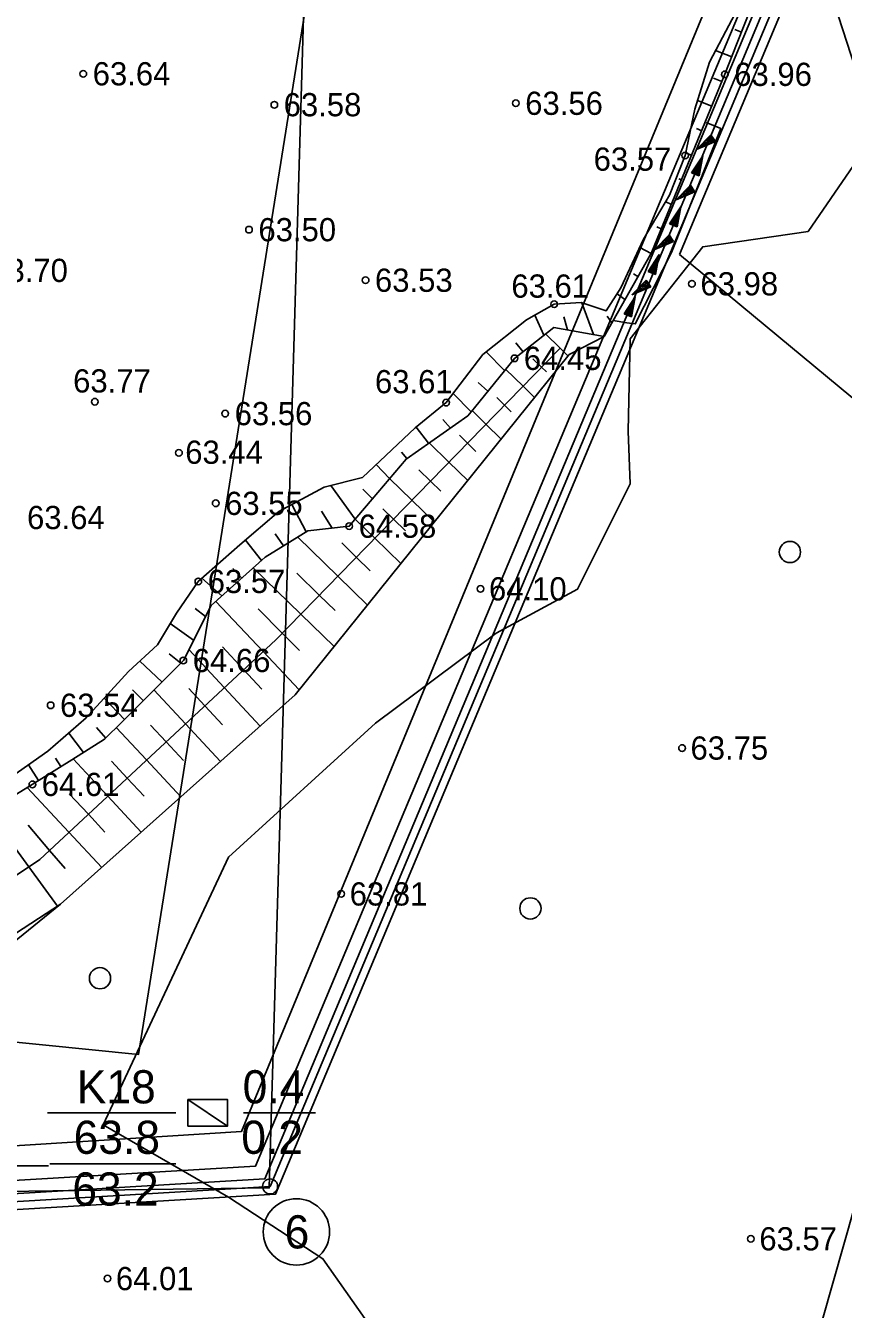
# Model space of a CAD drawing. Extents: x 530818 to 531740, y 6542340 to 6544024.
# Drawn here: x 531601.3 to 531662.9, y 6543589.2 to 6543686 of the extents above; entities that cross this region are included whole.
import ezdxf

# ---------------------------------------------------------------- set-up
doc = ezdxf.new("R2010")
doc.units = 0
for name, color, linetype in [('AKTIIVNE_UURINGUALA', 7, 'Continuous'), ('Default', 7, 'Continuous'), ('Geoloogiline punkt', 7, 'Continuous'), ('HALJASTUS', 7, 'Continuous'), ('Kataster', 7, 'Continuous'), ('Koordinaatvõrk', 7, 'Continuous'), ('KORGUSED', 7, 'Continuous'), ('Kõrguspunkt', 7, 'Continuous'), ('Maapinna horisontaal', 7, 'Continuous'), ('ME piir', 7, 'Continuous'), ('MET piir', 7, 'Continuous'), ('RELJEEF', 7, 'Continuous'), ('Tervik', 7, 'Continuous'), ('Varuplokid', 7, 'Continuous'), ('Vormistus', 7, 'Continuous')]:
    doc.layers.add(name, color=color, linetype=linetype)

# ---------------------------------------------------------------- blocks, each defined once
blk = doc.blocks.new('PMNAEL')
at = {"layer": 'MET piir'}
blk.add_circle((-0.001, 0.002), 0.57, dxfattribs=at)
blk = doc.blocks.new('me pp')
at = {"layer": 'ME piir', "xscale": 100, "yscale": 100}
blk.add_blockref('PMNAEL', (0.1, -0.2), dxfattribs=at)
blk = doc.blocks.new('POINT_DISPLAY')
at = {"layer": 'Default'}
blk.add_line((0, 0), (0, 0), dxfattribs=at)

msp = doc.modelspace()

# ---------------------------------------------------------------- linework, layer by layer
at = {"layer": 'AKTIIVNE_UURINGUALA'}
for points in [[(531451.14, 6543596), (531250.63, 6543748.25), (531628.04, 6543885.35), (531619.64, 6543598.34)], [(531652.474, 6543876.001), (531279.428, 6543781.333), (531274.628, 6543642.144), (531609.774, 6543608.382)]]:
    msp.add_lwpolyline(points, close=True, dxfattribs=at)
at = {"layer": 'Geoloogiline punkt'}
for p, q in [((531613.5, 6543605), (531616.5, 6543603)), ((531602.928, 6543604.002), (531612.598, 6543604.002)), ((531617.694, 6543604.002), (531623.114, 6543604.002)), ((531603.108, 6543600.162), (531612.598, 6543600.162))]:
    msp.add_line(p, q, dxfattribs=at)
msp.add_lwpolyline([(531613.5, 6543603), (531616.5, 6543603), (531616.5, 6543605), (531613.5, 6543605)], close=True, dxfattribs=at)
msp.add_lwpolyline([(531616.5, 6543603), (531613.5, 6543603), (531613.5, 6543605)], dxfattribs=at)
at = {"layer": 'HALJASTUS'}
msp.add_lwpolyline([(531603.898, 6543619.72), (531597.858, 6543614.838), (531584.121, 6543604.577), (531567.901, 6543592.329), (531556.316, 6543586.537), (531544.731, 6543581.406), (531520.236, 6543573.627), (531502.693, 6543566.511), (531487.963, 6543567.173), (531466.613, 6543568.497), (531448.573, 6543560.718), (531445.269, 6543557.624)], dxfattribs=at)
for centre in [(531658.884, 6543646.275), (531639.324, 6543619.407), (531606.877, 6543614.144)]:
    msp.add_circle(centre, 0.8, dxfattribs=at)
at = {"layer": 'Kataster'}
for points in [[(531698.619, 6543783.31), (531650.564, 6543668.698)], [(531671.832, 6543651.072), (531650.564, 6543668.698)]]:
    msp.add_lwpolyline(points, dxfattribs=at)
at = {"layer": 'Koordinaatvõrk'}
msp.add_line((531600, 6543600), (531603, 6543600), dxfattribs=at)
at = {"layer": 'Kõrguspunkt'}
for centre in [(531605.62, 6543682.33), (531653.98, 6543682.29), (531620.02, 6543680), (531638.22, 6543680.11), (531650.98, 6543676.17), (531618.11, 6543670.58), (531626.9, 6543666.77), (531651.5, 6543666.5), (531641.12, 6543664.96), (531638.12, 6543660.88), (531606.49, 6543657.61), (531632.97, 6543657.54), (531616.32, 6543656.71), (531612.83, 6543653.75), (531615.6, 6543649.95), (531625.66, 6543648.23), (531614.29, 6543644.06), (531635.56, 6543643.5), (531613.16, 6543638.1), (531603.16, 6543634.72), (531650.75, 6543631.5), (531601.78, 6543628.76), (531625.06, 6543620.5), (531655.94, 6543594.5), (531607.44, 6543591.5)]:
    msp.add_circle(centre, 0.25, dxfattribs=at)
at = {"layer": 'Maapinna horisontaal'}
msp.add_lwpolyline([(531660.013, 6543694.494), (531665.383, 6543677.895), (531660.253, 6543670.447), (531652.308, 6543669.289), (531646.847, 6543662.338), (531646.681, 6543655.386), (531646.847, 6543651.414), (531642.875, 6543643.47), (531636.751, 6543640.16), (531627.648, 6543633.374), (531616.559, 6543623.279), (531616.559, 6543623.279), (531607.126, 6543603.087), (531616.559, 6543597.626), (531623.676, 6543592.991), (531630.793, 6543582.896)], dxfattribs=at)
at = {"layer": 'ME piir'}
for points in [[(531248.15, 6543712.15), (531461.81, 6543716.29), (531564.92, 6543754.52), (531651.48, 6543884.44), (531683.92, 6543857.96), (531697.49, 6543783.98), (531619.7, 6543598.45), (531477.7, 6543590.01), (531265.03, 6543635.03)], [(531248.892, 6543711.564), (531461.923, 6543715.692), (531565.311, 6543754.025), (531651.613, 6543883.557), (531683.37, 6543857.635), (531696.868, 6543784.047), (531619.291, 6543599.027), (531477.745, 6543590.614), (531265.533, 6543635.537)]]:
    msp.add_lwpolyline(points, close=True, dxfattribs=at)
msp.add_circle((531621.686, 6543595.022), 2.5, dxfattribs=at)
at = {"layer": 'MET piir'}
msp.add_lwpolyline([(531247.408, 6543712.736), (531461.697, 6543716.888), (531564.529, 6543755.015), (531651.347, 6543885.323), (531684.47, 6543858.285), (531698.112, 6543783.913), (531620.109, 6543597.873), (531477.655, 6543589.406), (531264.527, 6543634.523)], close=True, dxfattribs=at)
at = {"layer": 'RELJEEF'}
for p, q in [((531655.229, 6543685.462), (531654.72, 6543685.663)), ((531654.494, 6543683.601), (531653.275, 6543684.089)), ((531653.751, 6543681.743), (531653.133, 6543681.993)), ((531652.991, 6543679.892), (531651.92, 6543680.33)), ((531652.231, 6543678.041), (531651.836, 6543678.203)), ((531651.845, 6543676.633), (531652.925, 6543677.723)), ((531653.265, 6543677.223), (531651.845, 6543676.633)), ((531652.925, 6543677.083), (531652.395, 6543677.183)), ((531653.095, 6543677.153), (531652.485, 6543677.273)), ((531653.265, 6543677.223), (531652.565, 6543677.353)), ((531653.185, 6543677.333), (531652.655, 6543677.443)), ((531653.105, 6543677.453), (531652.735, 6543677.523)), ((531653.025, 6543677.573), (531652.825, 6543677.613)), ((531652.945, 6543677.693), (531652.905, 6543677.693)), ((531653.265, 6543677.223), (531652.925, 6543677.723)), ((531651.471, 6543676.19), (531651.022, 6543676.375)), ((531651.925, 6543676.663), (531651.895, 6543676.673)), ((531652.095, 6543676.733), (531651.975, 6543676.763)), ((531652.265, 6543676.803), (531652.055, 6543676.843)), ((531652.425, 6543676.873), (531652.145, 6543676.933)), ((531652.595, 6543676.943), (531652.225, 6543677.013)), ((531652.495, 6543677.063), (531652.315, 6543677.103)), ((531652.765, 6543677.013), (531652.495, 6543677.063)), ((531651.472, 6543674.871), (531652.312, 6543676.151)), ((531651.572, 6543675.021), (531652.142, 6543675.261)), ((531651.672, 6543675.171), (531652.172, 6543675.381)), ((531651.772, 6543675.321), (531652.022, 6543675.431)), ((531651.872, 6543675.471), (531652.212, 6543675.621)), ((531651.972, 6543675.621), (531652.232, 6543675.741)), ((531652.022, 6543675.431), (531652.192, 6543675.501)), ((531652.312, 6543676.151), (531652.032, 6543674.641)), ((531652.062, 6543675.771), (531652.262, 6543675.851)), ((531652.162, 6543675.921), (531652.282, 6543675.971)), ((531652.262, 6543676.071), (531652.302, 6543676.091)), ((531650.71, 6543674.339), (531650.52, 6543674.418)), ((531651.472, 6543674.871), (531652.122, 6543675.151)), ((531651.472, 6543674.871), (531652.032, 6543674.641)), ((531651.602, 6543674.821), (531652.102, 6543675.031)), ((531651.732, 6543674.761), (531652.082, 6543674.911)), ((531651.872, 6543674.711), (531652.062, 6543674.791)), ((531652.002, 6543674.661), (531652.032, 6543674.671)), ((531650.303, 6543672.84), (531651.383, 6543673.93)), ((531651.723, 6543673.43), (531650.303, 6543672.84)), ((531650.953, 6543673.27), (531650.773, 6543673.31)), ((531651.383, 6543673.29), (531650.853, 6543673.39)), ((531651.553, 6543673.36), (531650.943, 6543673.48)), ((531651.223, 6543673.22), (531650.953, 6543673.27)), ((531651.723, 6543673.43), (531651.023, 6543673.56)), ((531651.643, 6543673.54), (531651.113, 6543673.65)), ((531651.563, 6543673.66), (531651.193, 6543673.73)), ((531651.483, 6543673.78), (531651.283, 6543673.82)), ((531651.403, 6543673.9), (531651.363, 6543673.9)), ((531651.723, 6543673.43), (531651.383, 6543673.93)), ((531649.95, 6543672.489), (531649.52, 6543672.671)), ((531649.815, 6543671.019), (531650.655, 6543672.299)), ((531650.383, 6543672.87), (531650.353, 6543672.88)), ((531650.655, 6543672.299), (531650.375, 6543670.789)), ((531650.553, 6543672.94), (531650.433, 6543672.97)), ((531650.723, 6543673.01), (531650.513, 6543673.05)), ((531650.883, 6543673.08), (531650.603, 6543673.14)), ((531651.053, 6543673.15), (531650.683, 6543673.22)), ((531649.915, 6543671.169), (531650.485, 6543671.409)), ((531650.015, 6543671.319), (531650.515, 6543671.529)), ((531650.115, 6543671.469), (531650.365, 6543671.579)), ((531650.215, 6543671.619), (531650.555, 6543671.769)), ((531650.315, 6543671.769), (531650.575, 6543671.889)), ((531650.365, 6543671.579), (531650.535, 6543671.649)), ((531650.405, 6543671.919), (531650.605, 6543671.999)), ((531650.505, 6543672.069), (531650.625, 6543672.119)), ((531650.605, 6543672.219), (531650.645, 6543672.239)), ((531649.19, 6543670.638), (531648.847, 6543670.797)), ((531649.815, 6543671.019), (531650.465, 6543671.299)), ((531649.815, 6543671.019), (531650.375, 6543670.789)), ((531649.945, 6543670.969), (531650.445, 6543671.179)), ((531650.075, 6543670.909), (531650.425, 6543671.059)), ((531650.215, 6543670.859), (531650.405, 6543670.939)), ((531650.345, 6543670.809), (531650.375, 6543670.819)), ((531648.697, 6543669.096), (531649.777, 6543670.186)), ((531650.117, 6543669.686), (531648.697, 6543669.096)), ((531649.277, 6543669.336), (531648.997, 6543669.396)), ((531649.447, 6543669.406), (531649.077, 6543669.476)), ((531649.347, 6543669.526), (531649.167, 6543669.566)), ((531649.777, 6543669.546), (531649.247, 6543669.646)), ((531649.947, 6543669.616), (531649.337, 6543669.736)), ((531649.617, 6543669.476), (531649.347, 6543669.526)), ((531650.117, 6543669.686), (531649.417, 6543669.816)), ((531650.037, 6543669.796), (531649.507, 6543669.906)), ((531649.957, 6543669.916), (531649.587, 6543669.986)), ((531649.877, 6543670.036), (531649.677, 6543670.076)), ((531649.797, 6543670.156), (531649.757, 6543670.156)), ((531650.117, 6543669.686), (531649.777, 6543670.186)), ((531648.415, 6543668.794), (531647.56, 6543669.227)), ((531648.194, 6543667.437), (531649.034, 6543668.717)), ((531648.777, 6543669.126), (531648.747, 6543669.136)), ((531649.034, 6543668.717), (531648.754, 6543667.207)), ((531648.947, 6543669.196), (531648.827, 6543669.226)), ((531648.884, 6543668.487), (531649.004, 6543668.537)), ((531649.117, 6543669.266), (531648.907, 6543669.306)), ((531648.984, 6543668.637), (531649.024, 6543668.657)), ((531648.194, 6543667.437), (531648.844, 6543667.717)), ((531648.294, 6543667.587), (531648.864, 6543667.827)), ((531648.324, 6543667.387), (531648.824, 6543667.597)), ((531648.394, 6543667.737), (531648.894, 6543667.947)), ((531648.454, 6543667.327), (531648.804, 6543667.477)), ((531648.494, 6543667.887), (531648.744, 6543667.997)), ((531648.594, 6543668.037), (531648.934, 6543668.187)), ((531648.694, 6543668.187), (531648.954, 6543668.307)), ((531648.744, 6543667.997), (531648.914, 6543668.067)), ((531648.784, 6543668.337), (531648.984, 6543668.417)), ((531646.968, 6543665.671), (531648.048, 6543666.761)), ((531647.431, 6543667.052), (531647.085, 6543667.259)), ((531648.228, 6543666.491), (531647.858, 6543666.561)), ((531648.148, 6543666.611), (531647.948, 6543666.651)), ((531648.068, 6543666.731), (531648.028, 6543666.731)), ((531648.388, 6543666.261), (531648.048, 6543666.761)), ((531648.194, 6543667.437), (531648.754, 6543667.207)), ((531648.594, 6543667.277), (531648.784, 6543667.357)), ((531648.724, 6543667.227), (531648.754, 6543667.237)), ((531646.448, 6543665.31), (531645.856, 6543665.741)), ((531646.378, 6543664.242), (531647.218, 6543665.522)), ((531647.218, 6543665.522), (531646.938, 6543664.012)), ((531648.388, 6543666.261), (531646.968, 6543665.671)), ((531647.048, 6543665.701), (531647.018, 6543665.711)), ((531647.218, 6543665.771), (531647.098, 6543665.801)), ((531647.388, 6543665.841), (531647.178, 6543665.881)), ((531647.548, 6543665.911), (531647.268, 6543665.971)), ((531647.718, 6543665.981), (531647.348, 6543666.051)), ((531647.618, 6543666.101), (531647.438, 6543666.141)), ((531648.048, 6543666.121), (531647.518, 6543666.221)), ((531648.218, 6543666.191), (531647.608, 6543666.311)), ((531647.888, 6543666.051), (531647.618, 6543666.101)), ((531648.388, 6543666.261), (531647.688, 6543666.391)), ((531648.308, 6543666.371), (531647.778, 6543666.481)), ((531644.079, 6543662.677), (531643.193, 6543665.062)), ((531646.478, 6543664.392), (531647.048, 6543664.632)), ((531646.578, 6543664.542), (531647.078, 6543664.752)), ((531646.678, 6543664.692), (531646.928, 6543664.802)), ((531646.778, 6543664.842), (531647.118, 6543664.992)), ((531646.878, 6543664.992), (531647.138, 6543665.112)), ((531646.928, 6543664.802), (531647.098, 6543664.872)), ((531646.968, 6543665.142), (531647.168, 6543665.222)), ((531647.068, 6543665.292), (531647.188, 6543665.342)), ((531647.168, 6543665.442), (531647.208, 6543665.462)), ((531640.331, 6543662.621), (531639.658, 6543664.142)), ((531642.11, 6543663.031), (531641.852, 6543664.009)), ((531645.464, 6543663.567), (531645.1, 6543664.066)), ((531646.378, 6543664.242), (531647.028, 6543664.522)), ((531646.378, 6543664.242), (531646.938, 6543664.012)), ((531646.508, 6543664.192), (531647.008, 6543664.402)), ((531646.638, 6543664.132), (531646.988, 6543664.282)), ((531646.778, 6543664.082), (531646.968, 6543664.162)), ((531646.908, 6543664.032), (531646.938, 6543664.042)), ((531641.558, 6543661.644), (531640.456, 6543662.719)), ((531638.759, 6543661.383), (531638.229, 6543662.057)), ((531637.373, 6543659.957), (531635.99, 6543661.368)), ((531639.516, 6543660.842), (531640.161, 6543660.212)), ((531641.558, 6543661.644), (531642.162, 6543661.055)), ((531638.765, 6543658.781), (531637.454, 6543660.058)), ((531640.531, 6543659.851), (531640.161, 6543660.212)), ((531636.115, 6543658.402), (531635.374, 6543659.063)), ((531638.765, 6543658.781), (531639.642, 6543657.925)), ((531634.856, 6543656.846), (531633.489, 6543658.224)), ((531636.78, 6543657.923), (531637.368, 6543657.349)), ((531635.972, 6543655.917), (531634.928, 6543656.935)), ((531637.875, 6543656.855), (531637.368, 6543657.349)), ((531633.289, 6543655.622), (531632.732, 6543656.257)), ((531635.972, 6543655.917), (531637.122, 6543654.796)), ((531631.649, 6543654.476), (531630.702, 6543655.692)), ((531633.968, 6543655.078), (531634.576, 6543654.485)), ((531633.179, 6543653.053), (531631.69, 6543654.505)), ((531635.219, 6543653.858), (531634.576, 6543654.485)), ((531630.008, 6543653.331), (531629.599, 6543653.805)), ((531633.179, 6543653.053), (531634.602, 6543651.666)), ((531628.703, 6543651.818), (531627.705, 6543652.886)), ((531630.902, 6543652.481), (531631.783, 6543651.622)), ((531626.118, 6543648.763), (531624.283, 6543651.298)), ((531627.41, 6543650.29), (531626.693, 6543651.01)), ((531630.386, 6543650.19), (531628.709, 6543651.826)), ((531632.562, 6543650.861), (531631.783, 6543651.622)), ((531630.386, 6543650.19), (531632.082, 6543648.536)), ((531622.41, 6543647.797), (531621.33, 6543649.856)), ((531624.375, 6543648.084), (531623.582, 6543649.361)), ((531628.202, 6543649.526), (531628.99, 6543648.758)), ((531627.594, 6543647.326), (531626.119, 6543648.764)), ((531629.906, 6543647.865), (531628.99, 6543648.758)), ((531619.051, 6543645.631), (531617.837, 6543647.183)), ((531620.71, 6543646.741), (531620.086, 6543647.656)), ((531624.801, 6543644.463), (531621.782, 6543647.407)), ((531627.594, 6543647.326), (531629.562, 6543645.407)), ((531625.096, 6543646.968), (531626.197, 6543645.894)), ((531627.249, 6543644.868), (531626.197, 6543645.894)), ((531616.066, 6543642.966), (531614.551, 6543644.294)), ((531617.559, 6543644.298), (531616.882, 6543645.027)), ((531622.008, 6543641.599), (531618.436, 6543645.082)), ((531621.718, 6543644.675), (531623.404, 6543643.031)), ((531624.801, 6543644.463), (531627.042, 6543642.277)), ((531619.172, 6543638.78), (531615.6, 6543642.549)), ((531624.593, 6543641.871), (531623.404, 6543643.031)), ((531614.842, 6543641.427), (531614.055, 6543642.007)), ((531618.806, 6543641.984), (531620.612, 6543640.167)), ((531622.008, 6543641.599), (531624.522, 6543639.147)), ((531613.939, 6543639.641), (531612.178, 6543640.899)), ((531621.918, 6543638.852), (531620.612, 6543640.167)), ((531612.966, 6543637.907), (531612.102, 6543638.606)), ((531616.245, 6543636.053), (531613.574, 6543638.92)), ((531616.122, 6543639.119), (531617.708, 6543637.417)), ((531619.172, 6543638.78), (531621.904, 6543635.896)), ((531611.551, 6543636.492), (531609.887, 6543638.056)), ((531619.076, 6543635.949), (531617.708, 6543637.417)), ((531610.137, 6543635.077), (531609.321, 6543635.887)), ((531613.318, 6543633.327), (531610.94, 6543635.88)), ((531613.568, 6543635.993), (531614.781, 6543634.69)), ((531616.245, 6543636.053), (531618.95, 6543633.149)), ((531608.722, 6543633.662), (531607.194, 6543635.258)), ((531616.12, 6543633.254), (531614.781, 6543634.69)), ((531605.627, 6543631.165), (531604.532, 6543632.631)), ((531607.307, 6543632.246), (531606.619, 6543633.06)), ((531610.391, 6543630.6), (531608.11, 6543633.049)), ((531610.69, 6543633.214), (531611.855, 6543631.963)), ((531613.318, 6543633.327), (531615.965, 6543630.486)), ((531613.163, 6543630.559), (531611.855, 6543631.963)), ((531603.931, 6543630.105), (531603.514, 6543630.741)), ((531607.465, 6543627.874), (531604.851, 6543630.68)), ((531602.234, 6543629.044), (531601.488, 6543630.227)), ((531607.753, 6543630.498), (531608.928, 6543629.237)), ((531610.391, 6543630.6), (531612.979, 6543627.822)), ((531610.207, 6543627.864), (531608.928, 6543629.237)), ((531604.538, 6543625.147), (531601.394, 6543628.522)), ((531604.562, 6543628.055), (531606.001, 6543626.51)), ((531607.465, 6543627.874), (531609.994, 6543625.159)), ((531601.511, 6543622.547), (531598.468, 6543626.725)), ((531607.251, 6543625.169), (531606.001, 6543626.51)), ((531601.452, 6543625.673), (531603.074, 6543623.784)), ((531604.538, 6543625.147), (531607.008, 6543622.495)), ((531604.241, 6543622.425), (531603.074, 6543623.784)), ((531601.511, 6543622.547), (531603.676, 6543619.575))]:
    msp.add_line(p, q, dxfattribs=at)
for points in [[(531593.472, 6543623.655), (531601.777, 6543628.758), (531601.777, 6543628.758), (531604.754, 6543630.619), (531607.226, 6543632.165), (531607.226, 6543632.165), (531608.541, 6543633.481), (531609.677, 6543634.617), (531613.161, 6543638.102), (531613.161, 6543638.102), (531615.253, 6543642.239), (531615.253, 6543642.239), (531619.339, 6543645.889), (531619.339, 6543645.889), (531622.55, 6543647.884), (531622.55, 6543647.884), (531625.664, 6543648.225), (531625.664, 6543648.225), (531627.392, 6543650.268), (531629.945, 6543653.286), (531629.945, 6543653.286), (531634.615, 6543656.547), (531634.615, 6543656.547), (531635.1, 6543657.147), (531638.118, 6543660.879), (531638.118, 6543660.879), (531641.085, 6543663.215), (531641.085, 6543663.215), (531644.88, 6543662.533), (531644.88, 6543662.533), (531648.362, 6543668.7), (531648.48, 6543668.909), (531648.48, 6543668.909), (531651.199, 6543675.529), (531653.977, 6543682.292), (531653.977, 6543682.292), (531654.917, 6543684.673), (531658.311, 6543693.268)], [(531656.124, 6543689.469), (531654.041, 6543685.547), (531652.816, 6543683.218), (531651.714, 6543679.664), (531650.979, 6543676.171), (531649.815, 6543673.169), (531647.855, 6543669.86), (531646.14, 6543666.183), (531645.037, 6543664.467), (531643.138, 6543665.08), (531641.117, 6543664.958), (531639.034, 6543663.793), (531635.726, 6543661.158), (531632.97, 6543657.543), (531630.642, 6543655.643), (531626.661, 6543651.905), (531623.782, 6543651.17), (531620.352, 6543649.332), (531617.411, 6543646.819), (531614.287, 6543644.062), (531612.634, 6543641.672), (531611.225, 6543639.282), (531609.02, 6543637.26), (531605.834, 6543633.767), (531602.955, 6543631.255), (531599.893, 6543629.11)], [(531645.552, 6543663.723), (531646.596, 6543663.566), (531647.225, 6543663.471), (531649.964, 6543668.861), (531651.815, 6543673.539), (531653.666, 6543678.218), (531652.562, 6543678.655)], [(531419.801, 6543602.906), (531427.732, 6543600.674), (531465.874, 6543593.624), (531518.076, 6543595.595), (531569.842, 6543597.539), (531603.898, 6543619.72), (531621.583, 6543635.498), (531642.254, 6543661.17), (531644.88, 6543662.533)], [(531641.558, 6543661.644), (531620.121, 6543639.665), (531602.347, 6543623.107), (531588.04, 6543613.533), (531567.288, 6543605.425), (531517.335, 6543599.857), (531479.394, 6543597.562), (531465.917, 6543597.317), (531455.907, 6543598.197), (531426.655, 6543603.402)]]:
    msp.add_lwpolyline(points, dxfattribs=at)
at = {"layer": 'Tervik'}
msp.add_lwpolyline([(531652.165, 6543878.602), (531679.617, 6543856.474), (531693.022, 6543785.307), (531617.553, 6543602.591), (531478.529, 6543593.819), (531268.339, 6543638.174), (531252.947, 6543708.679), (531462.144, 6543711.989), (531567.57, 6543751.379), (531652.165, 6543878.602)], dxfattribs=at)
at = {"layer": 'Varuplokid'}
msp.add_lwpolyline([(531250.13, 6543710.588), (531462.112, 6543714.696), (531565.963, 6543753.2), (531651.834, 6543882.086), (531682.452, 6543857.093), (531695.83, 6543784.16), (531618.61, 6543599.988), (531477.82, 6543591.62), (531266.372, 6543636.381)], close=True, dxfattribs=at)
at = {"layer": 'Vormistus'}
msp.add_lwpolyline([(530957.657, 6543232.143), (531182.834, 6544023.916), (531740.117, 6543865.428), (531514.94, 6543073.655)], close=True, dxfattribs=at)

# ---------------------------------------------------------------- block references
at = {"layer": 'ME piir', "xscale": 0.009960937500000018, "yscale": 0.009960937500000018}
msp.add_blockref('me pp', (531619.7, 6543598.45), dxfattribs=at)
at = {"layer": 'RELJEEF'}
for p in [(531653.265, 6543677.223), (531651.472, 6543674.871), (531651.723, 6543673.43), (531649.815, 6543671.019), (531650.117, 6543669.686), (531648.194, 6543667.437), (531648.388, 6543666.261), (531646.378, 6543664.242)]:
    msp.add_blockref('POINT_DISPLAY', p, dxfattribs=at)

# ---------------------------------------------------------------- texts
at = {"layer": 'Geoloogiline punkt'}
for s, p in [('K18', (531605.133, 6543604.709)), ('0.4', (531617.631, 6543604.709)), ('63.8', (531604.894, 6543600.903)), ('0.2', (531617.531, 6543600.903)), ('63.2', (531604.793, 6543597.007))]:
    msp.add_text(s, height=2.5, dxfattribs=at).set_placement(p)
at = {"layer": 'KORGUSED'}
for s, p in [('63.64', (531606.329, 6543681.459)), ('63.56', (531638.93, 6543679.235)), ('63.58', (531620.724, 6543679.129)), ('63.50', (531618.819, 6543669.705)), ('63.70', (531598.602, 6543666.635)), ('63.53', (531627.604, 6543665.893)), ('63.64', (531601.38, 6543648.004)), ('63.54', (531603.868, 6543633.848))]:
    msp.add_text(s, height=1.75, rotation=360, dxfattribs=at).set_placement(p)
for s, p in [('63.96', (531654.685, 6543681.417)), ('63.57', (531644.088, 6543675.024)), ('63.61', (531637.887, 6543665.453)), ('63.98', (531652.138, 6543665.625)), ('64.45', (531638.826, 6543660.004)), ('63.77', (531604.853, 6543658.303)), ('63.61', (531627.605, 6543658.248)), ('63.56', (531617.029, 6543655.837)), ('63.44', (531613.303, 6543652.927)), ('63.55', (531616.306, 6543649.071)), ('64.58', (531626.372, 6543647.35)), ('63.57', (531614.996, 6543643.187)), ('64.10', (531636.198, 6543642.625)), ('64.66', (531613.869, 6543637.227)), ('63.75', (531651.388, 6543630.625)), ('64.61', (531602.485, 6543627.883)), ('63.81', (531625.698, 6543619.625)), ('63.57', (531656.578, 6543593.625)), ('64.01', (531608.078, 6543590.625))]:
    msp.add_text(s, height=1.75, dxfattribs=at).set_placement(p)
at = {"layer": 'ME piir'}
msp.add_text('6', height=2.5, dxfattribs=at).set_placement((531620.794, 6543593.772))

doc.saveas('drawing.dxf')
